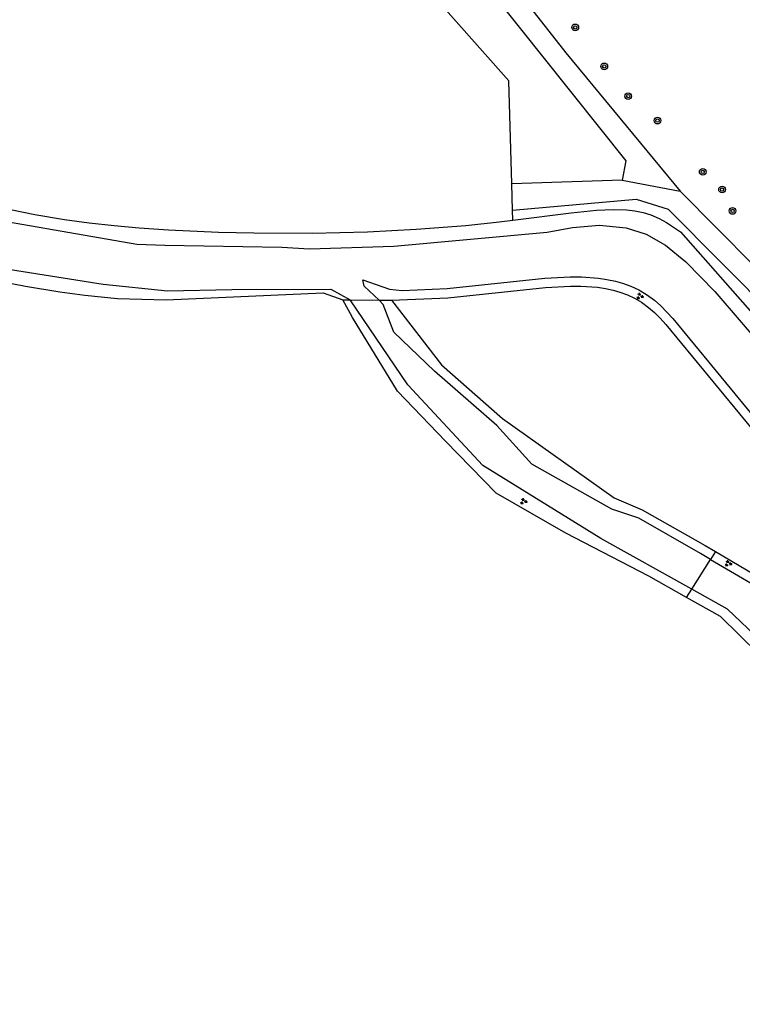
# Model space of a CAD drawing. Extents: x 124000 to 129000, y 395500 to 397503.
# Drawn here: x 128417.6 to 128504.4, y 395981.8 to 396100.2 of the extents above; entities that cross this region are included whole.
import ezdxf

# ---------------------------------------------------------------- set-up
doc = ezdxf.new("R2010")
doc.units = 0
for name, color, linetype in [('gg-knt-onverhard', 7, 'Continuous'), ('gg-kntw-bovenkant insteek waterloop', 7, 'Continuous'), ('gg-kntw-waterlijn', 7, 'Continuous'), ('gt-grn-groengrens', 7, 'Continuous'), ('gt-grn-vlakafsluiter', 7, 'Continuous'), ('gt-grn-weggrens', 7, 'Continuous'), ('gt-symb-boom', 7, 'Continuous'), ('gt-symb-groenvak', 7, 'Continuous'), ('gx-grn-maaiveld', 7, 'Continuous')]:
    doc.layers.add(name, color=color, linetype=linetype)

# ---------------------------------------------------------------- blocks, each defined once
blk = doc.blocks.new('gt0-GRVAK')
at = {"layer": 'gt-symb-groenvak'}
for p, q in [((-0.11, 0.19), (-0.23, 0.24)), ((-0.18, 0.15), (0.09, 0.15)), ((-0.09, 0.21), (-0.16, 0.32)), ((-0.05, 0.21), (-0.05, 0.39)), ((0, 0.21), (0.06, 0.32)), ((0.01, 0.19), (0.13, 0.24)), ((0.26, -0.05), (0.2, 0.06)), ((0.3, -0.05), (0.3, 0.13)), ((0.35, -0.05), (0.41, 0.06)), ((-0.25, -0.23), (-0.36, -0.18)), ((-0.32, -0.26), (-0.05, -0.26)), ((-0.23, -0.21), (-0.29, -0.09)), ((-0.18, -0.2), (-0.18, -0.02)), ((-0.14, -0.21), (-0.07, -0.09)), ((-0.12, -0.23), (0, -0.18)), ((0.24, -0.07), (0.12, -0.02)), ((0.17, -0.11), (0.44, -0.11)), ((0.37, -0.07), (0.49, -0.02))]:
    blk.add_line(p, q, dxfattribs=at)
blk = doc.blocks.new('gt0-BOOM')
at = {"layer": 'gt-symb-boom'}
for radius in [0.4, 0.2]:
    blk.add_circle((0, 0), radius, dxfattribs=at)

msp = doc.modelspace()

# ---------------------------------------------------------------- linework, layer by layer
at = {"layer": 'gg-knt-onverhard'}
msp.add_line((128489.95, 396081), (128476.72, 396080.55), dxfattribs=at)
for points in [[(128337.04, 396281.59), (128348.21, 396268.54), (128362.96, 396249.12), (128378.57, 396227.68), (128386.98, 396216.76), (128404.05, 396192.76), (128423.45, 396167.77), (128441.79, 396144.49), (128467.95, 396111.47), (128490.41, 396083.32), (128489.95, 396081)], [(128471.19, 396111.57), (128483.22, 396096.26), (128496.92, 396079.67)], [(128496.92, 396079.67), (128510.16, 396066.31), (128514.86, 396061.94)], [(128476.81, 396077.38), (128491.64, 396078.7), (128495.51, 396077.52), (128508.32, 396064.58), (128516.71, 396055.42), (128525.56, 396044.98), (128533.74, 396033.17), (128541.59, 396020.39), (128550.1, 396005.77), (128556.05, 395996.09), (128564.29, 395981.75)]]:
    msp.add_lwpolyline(points, dxfattribs=at)
at = {"layer": 'gg-kntw-bovenkant insteek waterloop'}
for points in [[(128413.21, 396078.2), (128416.54, 396077.45), (128419.46, 396076.87), (128423.02, 396076.28), (128426, 396075.88), (128428.99, 396075.55), (128431.98, 396075.28), (128435.51, 396075.03), (128441.5, 396074.76), (128445.75, 396074.66), (128452.75, 396074.64), (128459.41, 396074.8), (128465.23, 396075.09), (128471.21, 396075.56), (128475.19, 396075.99), (128476.85, 396076.2)], [(128476.85, 396076.2), (128483.86, 396077.08), (128486.89, 396077.38), (128488.89, 396077.47), (128490.48, 396077.41), (128491.48, 396077.3), (128492.47, 396077.11), (128493.42, 396076.83), (128494.41, 396076.39), (128495.28, 396075.91), (128496.97, 396074.8), (128511.24, 396058.57), (128518.39, 396050.1)], [(128411.49, 396069.58), (128418.34, 396068.27), (128422.47, 396067.58), (128425.45, 396067.18), (128429.37, 396066.8), (128435.24, 396066.62)], [(128462.26, 396066.59), (128469.06, 396066.87), (128480.78, 396068.12), (128483.75, 396068.28), (128485.02, 396068.27), (128486.99, 396068.13), (128487.95, 396067.99), (128488.89, 396067.78), (128489.68, 396067.56), (128490.59, 396067.23), (128491.46, 396066.83), (128492.28, 396066.36), (128493.15, 396065.72), (128493.87, 396065.09), (128494.55, 396064.41), (128495.21, 396063.67), (128510.45, 396045.18), (128522.46, 396030.82), (128523.61, 396029.88), (128524.81, 396029.22)], [(128435.24, 396066.62), (128454.07, 396067.47), (128456.45, 396066.64)]]:
    msp.add_lwpolyline(points, dxfattribs=at)
at = {"layer": 'gg-kntw-waterlijn'}
for points in [[(128219.98, 396229), (128226.74, 396222.91), (128233.04, 396217.58), (128242.85, 396209.46), (128262.83, 396192.09), (128305.39, 396156.73), (128349.46, 396123.99), (128364.03, 396111.4), (128377.19, 396098.48), (128385.94, 396086.65), (128392.13, 396079.75), (128396.16, 396076.26), (128401.61, 396073.24), (128406.14, 396071.9), (128427.67, 396068.51), (128435.38, 396067.69), (128443.09, 396067.88), (128454.98, 396067.92), (128457.32, 396066.63)], [(128381.21, 396102.26), (128390.89, 396090.38), (128400.18, 396080.61), (128403.4, 396078.71), (128407.07, 396077.58), (128431.69, 396073.29), (128435.07, 396073.17), (128449.13, 396072.95), (128452.44, 396072.75), (128462.56, 396073.08), (128480.96, 396074.74), (128483.99, 396075.32), (128487.23, 396075.58), (128490.43, 396075.27), (128492.83, 396074.52), (128495.18, 396073.18), (128497.61, 396071.18), (128501.11, 396067.64), (128507.43, 396060.26), (128515.9, 396049.92)], [(128460.8, 396066.6), (128458.99, 396068.27), (128458.83, 396069.02), (128462.05, 396067.91), (128463.55, 396067.74), (128468.98, 396067.97), (128480.7, 396069.22), (128483.73, 396069.38), (128485.07, 396069.37), (128487.11, 396069.22), (128488.14, 396069.07), (128489.16, 396068.85), (128490.01, 396068.61), (128491, 396068.25), (128491.96, 396067.81), (128492.88, 396067.28), (128493.84, 396066.58), (128494.62, 396065.9), (128495.35, 396065.16), (128496.04, 396064.39), (128511.3, 396045.89), (128523.24, 396031.61), (128524.06, 396030.93), (128525.4, 396029.61)]]:
    msp.add_lwpolyline(points, dxfattribs=at)
at = {"layer": 'gt-grn-groengrens'}
for p, q in [((128476.81, 396077.38), (128476.72, 396080.55)), ((128476.85, 396076.2), (128476.81, 396077.38))]:
    msp.add_line(p, q, dxfattribs=at)
msp.add_lwpolyline([(128476.72, 396080.55), (128476.37, 396092.92), (128462.74, 396108.27), (128441.57, 396137.37), (128417.76, 396168.2), (128398.84, 396190.16), (128361.01, 396241.22), (128352.54, 396254.19), (128351.08, 396254.42)], dxfattribs=at)
at = {"layer": 'gt-grn-vlakafsluiter'}
for p, q in [((128456.45, 396066.64), (128457.32, 396066.63)), ((128457.32, 396066.63), (128460.8, 396066.6)), ((128460.8, 396066.6), (128462.26, 396066.59))]:
    msp.add_line(p, q, dxfattribs=at)
at = {"layer": 'gt-grn-weggrens'}
msp.add_line((128489.95, 396081), (128496.92, 396079.67), dxfattribs=at)
at = {"layer": 'gx-grn-maaiveld'}
for p, q in [((128501.16, 396036.42), (128500.57, 396035.49)), ((128498.33, 396031.92), (128500.57, 396035.49)), ((128497.71, 396030.93), (128498.33, 396031.92))]:
    msp.add_line(p, q, dxfattribs=at)
for points in [[(128497.71, 396030.93), (128493.16, 396033.48), (128483.19, 396038.62), (128474.85, 396043.43), (128468.76, 396049.66), (128462.98, 396055.66), (128457.59, 396064.5), (128456.45, 396066.64)], [(128498.33, 396031.92), (128487.41, 396038.01), (128473.23, 396046.75), (128464.22, 396056.44), (128457.32, 396066.63)], [(128500.57, 396035.49), (128499.36, 396036.2), (128491.95, 396040.42), (128488.71, 396041.51), (128479.13, 396046.92), (128474.92, 396051.53), (128467.45, 396058.07), (128462.54, 396062.76), (128461.26, 396066.08), (128460.8, 396066.6)], [(128462.26, 396066.59), (128468.26, 396058.83), (128475.62, 396052.39), (128489, 396042.89), (128492.36, 396041.45), (128499.92, 396037.15), (128501.16, 396036.42)], [(128501.16, 396036.42), (128509.7, 396031.4), (128513.59, 396025.77), (128519.76, 396018.49), (128526.81, 396011.11), (128531.17, 396008.65), (128533.56, 396006.64), (128536.39, 396006.68), (128541.3, 396006.04)], [(128500.57, 396035.49), (128508.93, 396030.58), (128512.72, 396025.1), (128518.95, 396017.75), (128526.13, 396010.23), (128530.54, 396007.74), (128533.17, 396005.54), (128536.33, 396005.58), (128541.95, 396004.84), (128542.48, 396005.28)], [(128547.04, 395998.26), (128536.2, 396001.72), (128533, 396003.64), (128528.99, 396004.53), (128526.25, 396006.22), (128506.64, 396025.66), (128502.61, 396029.53), (128498.33, 396031.92)], [(128546.28, 395996.56), (128545.84, 395997.33), (128541.79, 395998.51), (128535.51, 396000.46), (128532.49, 396002.71), (128526.41, 396004.27), (128518.69, 396010.47), (128508.62, 396021.93), (128501.78, 396028.64), (128497.71, 396030.93)]]:
    msp.add_lwpolyline(points, dxfattribs=at)

# ---------------------------------------------------------------- block references
at = {"layer": 'gt-symb-boom'}
for p in [(128484.34, 396099.32), (128487.82, 396094.64), (128490.7, 396091.07), (128494.21, 396088.13), (128499.64, 396081.98), (128501.96, 396079.86), (128503.22, 396077.29)]:
    msp.add_blockref('gt0-BOOM', p, dxfattribs=at)
at = {"layer": 'gt-symb-groenvak'}
for p in [(128492.09, 396067.06), (128478.13, 396042.45), (128502.69, 396035)]:
    msp.add_blockref('gt0-GRVAK', p, dxfattribs=at)

doc.saveas('drawing.dxf')
